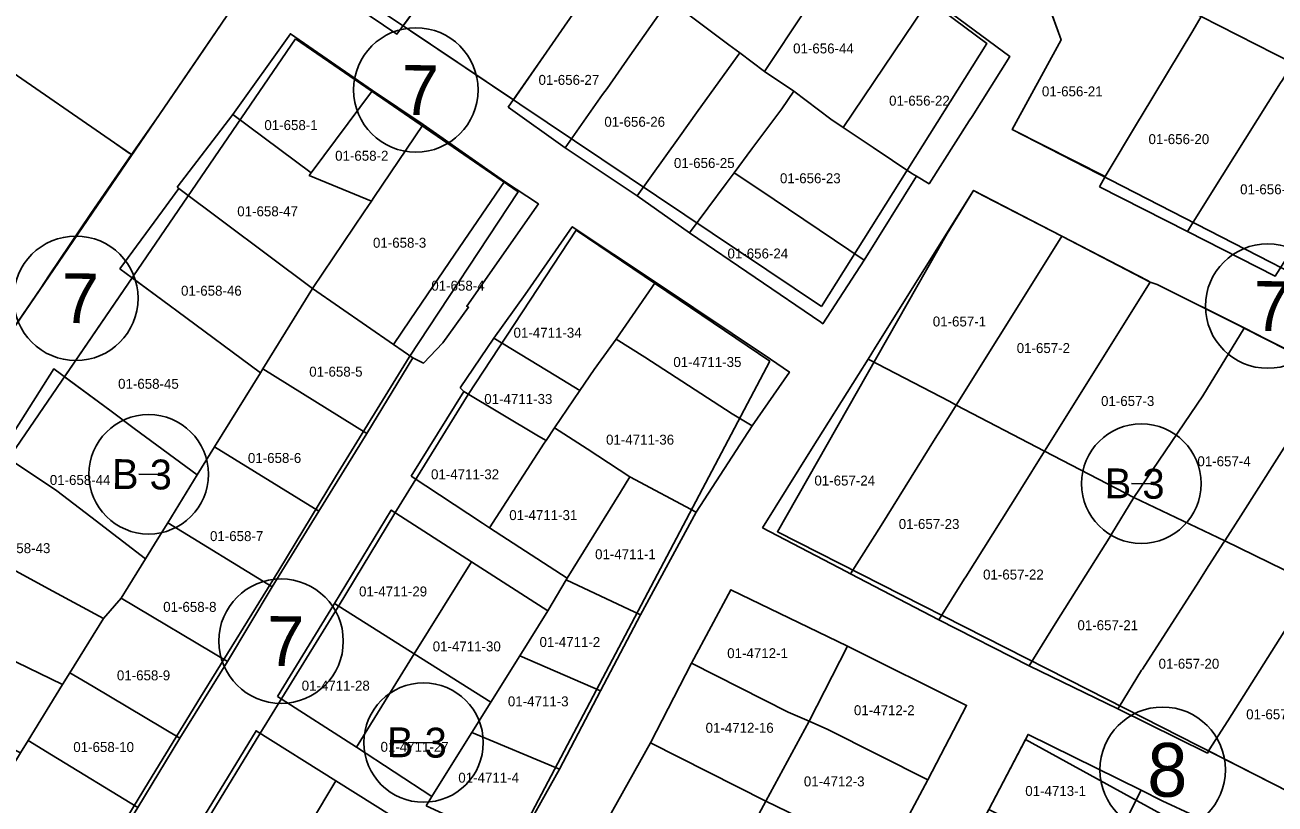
# Model space of a CAD drawing. Extents: x 413946 to 415528, y 4453939 to 4454944.
# Drawn here: x 415176.9 to 415302.5, y 4454177.2 to 4454255.5 of the extents above; entities that cross this region are included whole.
import ezdxf

# ---------------------------------------------------------------- set-up
doc = ezdxf.new("R2010")
doc.units = 0
for name, color, linetype in [('0_KADASTRO', 7, 'Continuous'), ('Level 27', 7, 'Continuous'), ('Level 28', 7, 'Continuous'), ('Level 29', 7, 'Continuous'), ('Level 32', 7, 'Continuous'), ('Level 58', 7, 'Continuous')]:
    doc.layers.add(name, color=color, linetype=linetype)

msp = doc.modelspace()

# ---------------------------------------------------------------- linework, layer by layer
at = {"layer": '0_KADASTRO'}
for points in [[(415152.29, 4454268.81), (415154.19, 4454273.68), (415156.72, 4454276.56), (415162.35, 4454280.17), (415167.1, 4454278.61), (415185.3, 4454266.35), (415194.28, 4454260.56), (415196.8, 4454258.94), (415197.16, 4454256.39), (415194.39, 4454252.33), (415190.4, 4454246.49), (415187.6, 4454242.46), (415185.89, 4454243.64), (415174.74, 4454251.35), (415164.25, 4454259.51)], [(415200.49, 4454264.07), (415207.01, 4454272.52), (415212.41, 4454279.51), (415213.92, 4454278.35), (415218.42, 4454274.92), (415218.53, 4454274.84), (415220.66, 4454273.22), (415225.33, 4454269.66), (415220.84, 4454263.55), (415214.25, 4454254.57), (415208.79, 4454258.29), (415207.13, 4454259.43)], [(415295.05, 4454256.34), (415295.56, 4454257.18), (415295.74, 4454257.48), (415296.09, 4454258.08), (415302.37, 4454267.3), (415306.01, 4454272.64), (415314.72, 4454268.05), (415312.88, 4454265.2), (415310.46, 4454261.46), (415307.59, 4454257.01), (415304.82, 4454252.59), (415304.24, 4454251.66)], [(415228.65, 4454267.28), (415226.57, 4454268.77), (415225.33, 4454269.66), (415220.84, 4454263.55), (415214.87, 4454255.41), (415225.95, 4454247.98), (415229.28, 4454252.77), (415230.77, 4454254.92), (415231.92, 4454256.56), (415233.71, 4454259.15), (415235.53, 4454261.76), (415235.79, 4454262.13), (415234.8, 4454262.84), (415231.26, 4454265.39)], [(415243.16, 4454256.8), (415246.32, 4454261.99), (415246.96, 4454262.96), (415251.15, 4454268.96), (415259.28, 4454263.03), (415251.19, 4454250.83), (415248.69, 4454252.7), (415247.61, 4454253.49)], [(415251.19, 4454250.83), (415259.28, 4454263.03), (415267.25, 4454257.3), (415259.09, 4454245.18), (415257.83, 4454246.01), (415254.12, 4454248.83)], [(415276.06, 4454244.98), (415280.99, 4454253.98), (415279.48, 4454258.14), (415282.48, 4454262.73), (415285.79, 4454261.04), (415295.05, 4454256.34), (415294.19, 4454254.91), (415289.01, 4454246.31), (415288.73, 4454245.85), (415285.38, 4454240.28)], [(415225.42, 4454247.22), (415229.28, 4454252.77), (415230.77, 4454254.92), (415231.92, 4454256.56), (415233.71, 4454259.15), (415235.53, 4454261.76), (415235.79, 4454262.13), (415241.59, 4454257.96), (415241.17, 4454257.37), (415237.66, 4454252.38), (415235.36, 4454249.11), (415234.92, 4454248.49), (415231.16, 4454243.15)], [(415231.16, 4454243.15), (415234.92, 4454248.49), (415235.36, 4454249.11), (415237.66, 4454252.38), (415241.17, 4454257.37), (415241.59, 4454257.96), (415243.16, 4454256.8), (415247.61, 4454253.49), (415248.69, 4454252.7), (415244.53, 4454246.9), (415242.54, 4454244.12), (415238.4, 4454238.33)], [(415259.09, 4454245.18), (415267.25, 4454257.3), (415267.61, 4454257.84), (415267.87, 4454258.22), (415275.83, 4454252.31), (415272.02, 4454246.28), (415271.75, 4454245.85), (415267.71, 4454239.53), (415266.43, 4454240.31), (415265.99, 4454240.57), (415262.1, 4454243.17)], [(415284.81, 4454239.22), (415285.38, 4454240.28), (415288.73, 4454245.85), (415289.01, 4454246.31), (415294.19, 4454254.91), (415295.05, 4454256.34), (415304.24, 4454251.66), (415303.16, 4454249.92), (415303, 4454249.67), (415297.15, 4454240.32), (415294.07, 4454235.4), (415293.65, 4454234.74)], [(415197.77, 4454246.5), (415203.56, 4454254.6), (415211.79, 4454248.92), (415205.65, 4454240.64)], [(415238.4, 4454238.33), (415242.54, 4454244.12), (415244.53, 4454246.9), (415248.69, 4454252.7), (415251.19, 4454250.83), (415254.12, 4454248.83), (415252.91, 4454247.06), (415249.92, 4454243.04), (415248.14, 4454240.65), (415247.33, 4454239.57), (415243.64, 4454234.62)], [(415154.4, 4454221.54), (415155.58, 4454223.37), (415159.55, 4454229.17), (415159.98, 4454229.8), (415162.68, 4454233.75), (415164.57, 4454236.5), (415166.32, 4454239.05), (415167.02, 4454240.08), (415168.67, 4454242.47), (415170.81, 4454245.61), (415174.74, 4454251.35), (415185.89, 4454243.64), (415187.27, 4454242.69), (415187.6, 4454242.46), (415183.51, 4454236.56), (415179.28, 4454230.28), (415178.48, 4454229.06), (415172.97, 4454221), (415169.64, 4454216.13), (415168.15, 4454213.5), (415158.71, 4454219.02), (415154.74, 4454221.34)], [(415293.65, 4454234.74), (415294.07, 4454235.4), (415297.15, 4454240.32), (415303, 4454249.67), (415303.16, 4454249.92), (415304.24, 4454251.66), (415313.15, 4454247.13), (415310.71, 4454243.26), (415308.7, 4454240.09), (415305.25, 4454234.65), (415302.7, 4454230.61), (415302.48, 4454230.26)], [(415205.45, 4454240.37), (415205.65, 4454240.64), (415211.79, 4454248.92), (415216.9, 4454245.48), (415211.94, 4454238.14), (415211.71, 4454237.79)], [(415248.14, 4454240.65), (415249.92, 4454243.04), (415252.91, 4454247.06), (415254.12, 4454248.83), (415257.83, 4454246.01), (415259.09, 4454245.18), (415262.1, 4454243.17), (415265.99, 4454240.57), (415266.43, 4454240.31), (415261.18, 4454231.85), (415250.61, 4454238.99)], [(415192.17, 4454239.18), (415197.77, 4454246.5), (415205.65, 4454240.64), (415205.45, 4454240.37), (415211.71, 4454237.79), (415210.96, 4454236.7), (415205.76, 4454229), (415192.35, 4454239.07)], [(415205.76, 4454229), (415210.96, 4454236.7), (415211.71, 4454237.79), (415211.94, 4454238.14), (415216.9, 4454245.48), (415225.05, 4454239.78), (415220.07, 4454232.45), (415215.59, 4454225.87), (415213.91, 4454223.4)], [(415213.91, 4454223.4), (415215.59, 4454225.87), (415220.07, 4454232.45), (415225.05, 4454239.78), (415228.47, 4454237.51), (415221.27, 4454227.23), (415221.46, 4454227.13), (415218.88, 4454223.54), (415216.93, 4454221.53), (415215.86, 4454222.06)], [(415243.64, 4454234.62), (415247.33, 4454239.57), (415248.14, 4454240.65), (415250.61, 4454238.99), (415261.18, 4454231.85), (415257.02, 4454225.48), (415256.82, 4454225.62)], [(415186.43, 4454231), (415190.71, 4454236.83), (415192.35, 4454239.07), (415205.76, 4454229), (415200.79, 4454220.95), (415200.54, 4454220.55), (415192.15, 4454226.77), (415191.5, 4454227.25)], [(415261.58, 4454221.93), (415262.33, 4454223.13), (415272.17, 4454238.86), (415273.24, 4454238.3), (415281.05, 4454234.26), (415276.27, 4454226.62), (415274.68, 4454224.08), (415270.44, 4454217.31), (415269.79, 4454217.65)], [(415223.98, 4454224.02), (415227.13, 4454228.4), (415231.87, 4454235.22), (415240.24, 4454229.65), (415236.28, 4454223.93), (415235.75, 4454223.18), (415234.08, 4454220.88), (415232.64, 4454218.77), (415230.22, 4454220.25)], [(415270.44, 4454217.31), (415274.68, 4454224.08), (415276.27, 4454226.62), (415281.05, 4454234.26), (415289.63, 4454229.82), (415289.93, 4454229.66), (415279.31, 4454212.69)], [(415180.86, 4454220.14), (415187.66, 4454230.09), (415191.5, 4454227.25), (415192.15, 4454226.77), (415200.54, 4454220.55), (415195.94, 4454213.11), (415194.2, 4454210.29), (415187.87, 4454214.96), (415185.54, 4454216.69)], [(415236.28, 4454223.93), (415240.24, 4454229.65), (415251.77, 4454221.9), (415253.68, 4454220.61), (415249.93, 4454215.21), (415247.93, 4454216.43), (415239.16, 4454222.13)], [(415279.31, 4454212.69), (415289.93, 4454229.66), (415290.63, 4454229.41), (415298.91, 4454225.25), (415299.34, 4454225.03), (415295.21, 4454218.22), (415288.26, 4454208.03)], [(415200.79, 4454220.95), (415205.76, 4454229), (415213.91, 4454223.4), (415215.86, 4454222.06), (415211.22, 4454214.45)], [(415288.26, 4454208.03), (415295.21, 4454218.22), (415299.34, 4454225.03), (415308.14, 4454220.56), (415307.81, 4454220.04), (415299.01, 4454206.17), (415297.41, 4454203.68)], [(415220.62, 4454219.03), (415223.98, 4454224.02), (415230.22, 4454220.25), (415232.64, 4454218.77), (415230.09, 4454215.02), (415229.23, 4454213.74), (415228.48, 4454214.18), (415220.96, 4454218.67)], [(415230.09, 4454215.02), (415232.64, 4454218.77), (415234.08, 4454220.88), (415235.75, 4454223.18), (415236.28, 4454223.93), (415239.16, 4454222.13), (415247.93, 4454216.43), (415249.93, 4454215.21), (415244.31, 4454206.53), (415237.65, 4454210.1), (415233.38, 4454212.91)], [(415174.45, 4454212.47), (415179.79, 4454220.93), (415185.54, 4454216.69), (415187.87, 4454214.96), (415194.2, 4454210.29), (415191.24, 4454205.49), (415190.19, 4454203.78), (415189.01, 4454201.87), (415183.52, 4454206.07), (415180.1, 4454208.69)], [(415195.94, 4454213.11), (415200.54, 4454220.55), (415200.79, 4454220.95), (415211.22, 4454214.45), (415206.42, 4454206.63)], [(415250.97, 4454204.97), (415255.9, 4454212.86), (415260.61, 4454220.38), (415261.58, 4454221.93), (415269.79, 4454217.65), (415270.44, 4454217.31), (415269.15, 4454215.24), (415268.33, 4454213.93), (415262.88, 4454205.22), (415259.83, 4454200.35), (415259.37, 4454200.59)], [(415297.41, 4454203.68), (415299.01, 4454206.17), (415307.81, 4454220.04), (415308.14, 4454220.56), (415311.71, 4454218.74), (415317.1, 4454216.12), (415317.05, 4454216.04), (415313.01, 4454209.72), (415307.89, 4454201.71), (415307.69, 4454201.4), (415306.33, 4454199.32)], [(415215.67, 4454210.15), (415220.96, 4454218.67), (415228.48, 4454214.18), (415229.23, 4454213.74), (415229.06, 4454213.48), (415223.57, 4454204.96), (415222.85, 4454205.43)], [(415259.83, 4454200.35), (415262.88, 4454205.22), (415268.33, 4454213.93), (415269.15, 4454215.24), (415270.44, 4454217.31), (415279.31, 4454212.69), (415276.91, 4454208.86), (415276.81, 4454208.7), (415271.4, 4454200.05), (415271.24, 4454199.8), (415268.7, 4454195.73)], [(415223.57, 4454204.96), (415229.06, 4454213.48), (415229.23, 4454213.74), (415230.09, 4454215.02), (415233.38, 4454212.91), (415237.65, 4454210.1), (415236.7, 4454208.56), (415231.35, 4454199.9)], [(415170.01, 4454203.87), (415174.45, 4454212.47), (415180.1, 4454208.69), (415183.52, 4454206.07), (415189.01, 4454201.87), (415187.26, 4454199.03), (415186.56, 4454197.9), (415184.78, 4454195.87), (415179.7, 4454198.62)], [(415191.24, 4454205.49), (415194.2, 4454210.29), (415195.94, 4454213.11), (415206.42, 4454206.63), (415201.72, 4454199.04)], [(415268.7, 4454195.73), (415271.24, 4454199.8), (415271.4, 4454200.05), (415276.81, 4454208.7), (415276.91, 4454208.86), (415279.31, 4454212.69), (415288.26, 4454208.03), (415286.04, 4454204.34), (415285.95, 4454204.19), (415280.37, 4454195.32), (415277.75, 4454191.1)], [(415231.26, 4454199.76), (415231.35, 4454199.9), (415236.7, 4454208.56), (415237.65, 4454210.1), (415244.31, 4454206.53), (415238.72, 4454196.23)], [(415277.75, 4454191.1), (415280.37, 4454195.32), (415285.95, 4454204.19), (415286.04, 4454204.34), (415288.26, 4454208.03), (415297.41, 4454203.68), (415297.24, 4454203.42), (415295.56, 4454200.81), (415294.8, 4454199.57), (415289.14, 4454190.79), (415289.05, 4454190.66), (415286.8, 4454187), (415286.68, 4454186.8)], [(415208, 4454197.36), (415213.69, 4454206.75), (415221.73, 4454201.57), (415215.99, 4454192.3)], [(415186.56, 4454197.9), (415187.26, 4454199.03), (415189.01, 4454201.87), (415190.19, 4454203.78), (415191.24, 4454205.49), (415201.72, 4454199.04), (415197.24, 4454191.55)], [(415166.09, 4454196.32), (415170.01, 4454203.87), (415179.7, 4454198.62), (415184.78, 4454195.87), (415181.4, 4454190.42), (415180.68, 4454189.24), (415176.04, 4454191.49)], [(415286.68, 4454186.8), (415286.8, 4454187), (415289.05, 4454190.66), (415289.14, 4454190.79), (415294.8, 4454199.57), (415295.56, 4454200.81), (415297.24, 4454203.42), (415297.41, 4454203.68), (415306.33, 4454199.32), (415305.76, 4454198.37), (415305.23, 4454197.48), (415304.14, 4454195.76), (415297.71, 4454185.59), (415295.92, 4454182.77), (415295.66, 4454182.35)], [(415215.99, 4454192.3), (415221.73, 4454201.57), (415229.42, 4454196.63), (415226.6, 4454192.11), (415226.6, 4454192.11), (415223.68, 4454187.45)], [(415226.6, 4454192.11), (415226.6, 4454192.11), (415229.42, 4454196.63), (415231.26, 4454199.76), (415238.72, 4454196.23), (415234.7, 4454188.61)], [(415243.84, 4454191.37), (415247.79, 4454198.76), (415259.5, 4454193.1), (415255.66, 4454185.56), (415253.54, 4454186.46)], [(415295.78, 4454182.56), (415297.71, 4454185.59), (415304.14, 4454195.76), (415305.23, 4454197.48), (415305.76, 4454198.37), (415306.33, 4454199.32), (415314.71, 4454195), (415303.91, 4454178.42)], [(415181.4, 4454190.42), (415184.78, 4454195.87), (415186.56, 4454197.9), (415197.24, 4454191.55), (415192.44, 4454183.85), (415183.75, 4454189.02), (415182.19, 4454189.95)], [(415202.25, 4454188.04), (415208, 4454197.36), (415215.99, 4454192.3), (415210.18, 4454182.94)], [(415162.22, 4454189.29), (415166.09, 4454196.32), (415176.04, 4454191.49), (415180.68, 4454189.24), (415177.21, 4454183.61), (415176.44, 4454182.38)], [(415210.18, 4454182.94), (415215.99, 4454192.3), (415223.68, 4454187.45), (415221.79, 4454184.42), (415219.38, 4454180.57), (415217.75, 4454177.98)], [(415221.79, 4454184.42), (415223.68, 4454187.45), (415226.6, 4454192.11), (415234.7, 4454188.61), (415230.57, 4454180.72)], [(415255.66, 4454185.56), (415259.5, 4454193.1), (415271.47, 4454187.13), (415267.59, 4454179.66), (415257.54, 4454184.72)], [(415239.74, 4454183.37), (415243.84, 4454191.37), (415253.54, 4454186.46), (415255.66, 4454185.56), (415251.32, 4454177.52)], [(415177.21, 4454183.61), (415180.68, 4454189.24), (415181.4, 4454190.42), (415182.19, 4454189.95), (415183.75, 4454189.02), (415192.44, 4454183.85), (415188.22, 4454176.89), (415179.57, 4454182.17)], [(415194.92, 4454176.08), (415200.11, 4454184.59), (415208.11, 4454179.56), (415203.03, 4454171.05)], [(415251.32, 4454177.52), (415255.66, 4454185.56), (415257.54, 4454184.72), (415267.59, 4454179.66), (415263.34, 4454171.68)], [(415172.73, 4454176.26), (415176.44, 4454182.38), (415177.21, 4454183.61), (415179.57, 4454182.17), (415188.22, 4454176.89), (415184.06, 4454170.12), (415174.46, 4454175.33), (415174.18, 4454175.48)], [(415217.18, 4454177.06), (415217.75, 4454177.98), (415219.38, 4454180.57), (415221.79, 4454184.42), (415230.57, 4454180.72), (415226.2, 4454172.88)], [(415235.31, 4454175.47), (415239.74, 4454183.37), (415251.32, 4454177.52), (415247.06, 4454169.62)], [(415273.71, 4454176.67), (415277.65, 4454184.22), (415289.02, 4454178.62), (415285.19, 4454171.02)], [(415203.03, 4454171.05), (415208.11, 4454179.56), (415215.77, 4454174.77), (415212.24, 4454169.01), (415212.23, 4454169.01), (415210.6, 4454166.35)], [(415285.19, 4454171.02), (415289.02, 4454178.62), (415291.13, 4454177.55), (415300.65, 4454173.13), (415296.47, 4454165.62)], [(415247.06, 4454169.62), (415251.32, 4454177.52), (415263.34, 4454171.68), (415259.25, 4454163.93)]]:
    msp.add_lwpolyline(points, close=True, dxfattribs=at)
at = {"layer": 'Level 27'}
msp.add_line((415301.58, 4454223.94), (415325.19, 4454211.88), dxfattribs=at)
for points in [[(415228.93, 4454286.75), (415273.51, 4454253.62), (415256.91, 4454227.2)], [(415226.42, 4454238.73), (415215.5, 4454222.11), (415208.08, 4454210.09), (415202.4, 4454200.7), (415194.52, 4454187.95), (415189.31, 4454179.42), (415184.13, 4454170.9), (415182.05, 4454167.59), (415176.43, 4454158.4)], [(415269.51, 4454234.55), (415272.17, 4454238.86), (415281.05, 4454234.26), (415289.93, 4454229.66), (415290.63, 4454229.41), (415299.35, 4454225.08), (415301.58, 4454223.94)], [(415180.9, 4454152.28), (415188, 4454163.9), (415190.08, 4454167.21), (415195.29, 4454175.78), (415200.49, 4454184.28), (415208.37, 4454197.05), (415214.06, 4454206.44), (415221.41, 4454218.35), (415232.27, 4454234.88)], [(415232.27, 4454234.88), (415251.7, 4454221.72)], [(415325.19, 4454211.88), (415308.45, 4454184.91), (415303.91, 4454178.42), (415283.71, 4454188.7), (415252.48, 4454204.58), (415269.51, 4454234.55)], [(415251.7, 4454221.72), (415216.51, 4454154.97), (415212.8, 4454148), (415209.14, 4454140.99), (415200.85, 4454123.96)], [(415233.93, 4454173.01), (415235.31, 4454175.47), (415239.74, 4454183.37), (415243.84, 4454191.37), (415247.79, 4454198.76), (415259.5, 4454193.1), (415271.47, 4454187.13)], [(415271.47, 4454187.13), (415267.59, 4454179.66), (415263.34, 4454171.68), (415259.25, 4454163.93), (415255.09, 4454155.95), (415250.77, 4454147.9), (415246.63, 4454139.92), (415242.97, 4454132.93), (415239.29, 4454125.84), (415235.48, 4454118.53), (415231.72, 4454111.29), (415227.92, 4454103.98), (415223.6, 4454095.44)], [(415226.42, 4454086.09), (415232.76, 4454097.76), (415237.15, 4454105.7), (415241.55, 4454113.56), (415249.19, 4454129.64), (415252.85, 4454136.72), (415256.97, 4454144.84), (415261.25, 4454152.76), (415265.5, 4454160.98), (415269.58, 4454168.78), (415273.71, 4454176.67), (415277.38, 4454183.7)]]:
    msp.add_lwpolyline(points, dxfattribs=at)
at = {"layer": 'Level 28'}
msp.add_line((415277.38, 4454183.7), (415299.73, 4454171.47), dxfattribs=at)
at = {"layer": 'Level 29'}
for points in [[(415232.24, 4454327.69), (415238.63, 4454322.68), (415305.28, 4454273.02), (415348.99, 4454250.01), (415329.11, 4454217.73), (415276.06, 4454244.98), (415280.99, 4454253.98), (415279.54, 4454257.98), (415222.96, 4454299.74), (415209.75, 4454309.82)], [(415256.91, 4454227.2), (415193.54, 4454269.74), (415179.98, 4454278.63)], [(415197.16, 4454256.39), (415169.64, 4454216.13), (415154.91, 4454190.18)], [(415159.39, 4454183.88), (415175.59, 4454212.42), (415204.08, 4454254.1)], [(415204.08, 4454254.1), (415226.42, 4454238.73)]]:
    msp.add_lwpolyline(points, dxfattribs=at)
at = {"layer": 'Level 32'}
for p, q in [((415190.32, 4454210.34), (415188.32, 4454210.36)), ((415290.03, 4454209.4), (415288.03, 4454209.42)), ((415217.93, 4454183.39), (415215.93, 4454183.41))]:
    msp.add_line(p, q, dxfattribs=at)
for centre in [(415189.32, 4454210.35), (415289.03, 4454209.41), (415216.93, 4454183.4)]:
    msp.add_circle(centre, 6, dxfattribs=at)
at = {"layer": 'Level 58'}
for centre, radius in [((415216.16, 4454248.96), 6.25), ((415182.01, 4454228.03), 6.25), ((415301.72, 4454227.25), 6.25), ((415202.62, 4454193.59), 6.25), ((415291.17, 4454180.67), 6.3)]:
    msp.add_circle(centre, radius, dxfattribs=at)

# ---------------------------------------------------------------- texts
at = {"layer": '0_KADASTRO'}
for s, p in [('01-656-44', (415254.05, 4454252.63)), ('01-656-27', (415228.48, 4454249.47)), ('01-656-21', (415279.04, 4454248.32)), ('01-656-22', (415263.69, 4454247.38)), ('01-656-26', (415235.09, 4454245.26)), ('01-658-1', (415200.94, 4454244.93)), ('01-656-20', (415289.75, 4454243.52)), ('01-658-2', (415208.05, 4454241.85)), ('01-656-25', (415242.08, 4454241.12)), ('01-656-23', (415252.73, 4454239.59)), ('01-656-19', (415298.95, 4454238.48)), ('01-658-47', (415198.22, 4454236.27)), ('01-658-3', (415211.85, 4454233.11)), ('01-656-24', (415247.46, 4454232.03)), ('01-658-4', (415217.71, 4454228.8)), ('01-658-46', (415192.57, 4454228.29)), ('01-657-1', (415268.08, 4454225.2)), ('01-4711-34', (415225.97, 4454224.07)), ('01-657-2', (415276.51, 4454222.53)), ('01-4711-35', (415242.02, 4454221.13)), ('01-658-5', (415205.45, 4454220.16)), ('01-658-45', (415186.25, 4454218.94)), ('01-4711-33', (415223.03, 4454217.42)), ('01-657-3', (415284.98, 4454217.21)), ('01-4711-36', (415235.26, 4454213.33)), ('01-658-6', (415199.29, 4454211.49)), ('01-657-4', (415294.66, 4454211.16)), ('01-4711-32', (415217.68, 4454209.85)), ('01-658-44', (415179.39, 4454209.28)), ('01-657-24', (415256.19, 4454209.22)), ('01-4711-31', (415225.54, 4454205.75)), ('01-657-23', (415264.66, 4454204.86)), ('01-658-7', (415195.48, 4454203.64)), ('01-658-43', (415173.35, 4454202.43)), ('01-4711-1', (415234.16, 4454201.82)), ('01-657-22', (415273.13, 4454199.78)), ('01-4711-29', (415210.45, 4454198.08)), ('01-658-8', (415190.78, 4454196.53)), ('01-657-21', (415282.61, 4454194.69)), ('01-4711-30', (415217.85, 4454192.56)), ('01-4711-2', (415228.58, 4454193)), ('01-4712-1', (415247.43, 4454191.88)), ('01-657-20', (415290.76, 4454190.82)), ('01-658-9', (415186.13, 4454189.65)), ('01-4711-28', (415204.69, 4454188.62)), ('01-4711-3', (415225.4, 4454187.04)), ('01-4712-2', (415260.16, 4454186.15)), ('01-657-19', (415299.56, 4454185.74)), ('01-4712-16', (415245.26, 4454184.38)), ('01-658-10', (415181.75, 4454182.45)), ('01-4711-27', (415212.61, 4454182.47)), ('01-4711-4', (415220.42, 4454179.37)), ('01-4712-3', (415255.13, 4454179)), ('01-4713-1', (415277.37, 4454178.04))]:
    msp.add_text(s, height=1, dxfattribs=at).set_placement(p)
at = {"layer": 'Level 32'}
for p in [(415185.62, 4454208.88), (415285.33, 4454207.95), (415213.23, 4454181.94)]:
    msp.add_text('B 3', height=3, rotation=359.4141, dxfattribs=at).set_placement(p)
at = {"layer": 'Level 58'}
for s, height, p in [('7', 5, (415214.72, 4454246.47)), ('7', 5, (415180.57, 4454225.55)), ('7', 5, (415300.28, 4454224.77)), ('7', 5, (415201.18, 4454191.11)), ('8', 5.4, (415289.61, 4454177.98))]:
    msp.add_text(s, height=height, rotation=359.4141, dxfattribs=at).set_placement(p)

doc.saveas('drawing.dxf')
